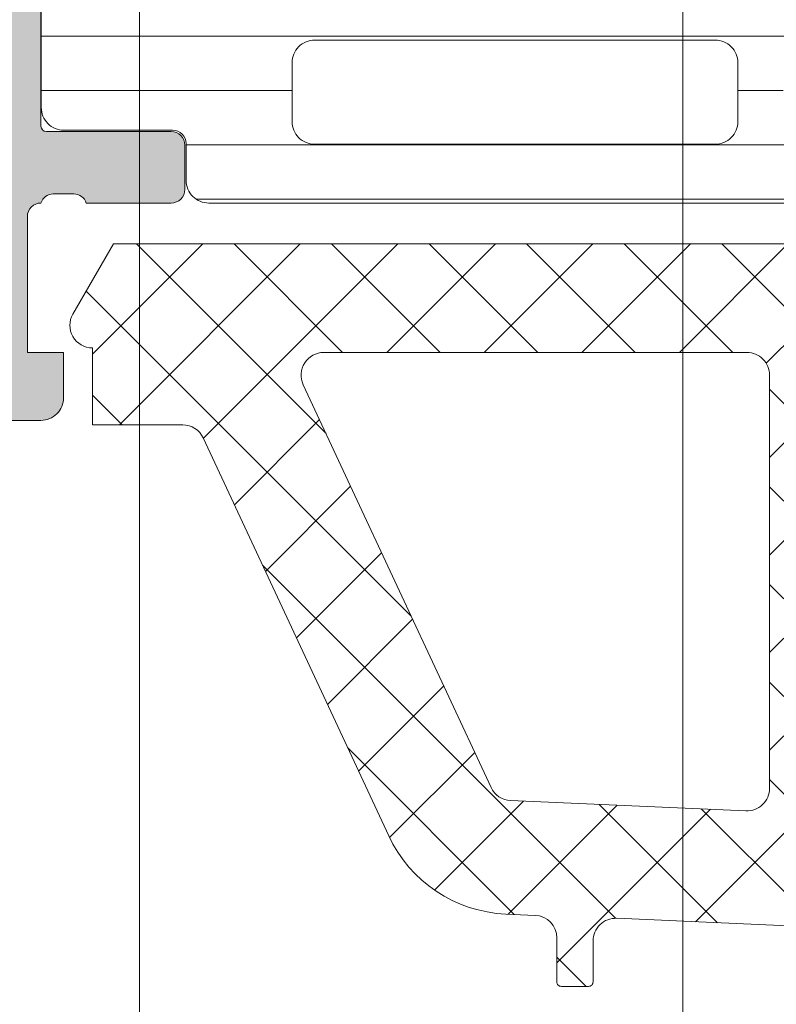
# Model space of a CAD drawing. Header units: millimetres. Extents: x 213386 to 506888, y 183055 to 450952.
# Tile 412 of 656: x 399549 to 399566, y 297342 to 297363. Entities that reach past the tile are written whole.
import ezdxf

# ---------------------------------------------------------------- set-up
doc = ezdxf.new("R2010")
doc.units = ezdxf.units.MM
doc.layers.add('FASÁDA DETAILNÍ', color=255, linetype='Continuous', lineweight=0)
pattern_1 = [(135, (397960.6382589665, 280090.7056870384), (-1.077630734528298, -1.077630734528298), []), (225, (397960.6382589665, 280090.7056870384), (1.077630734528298, -1.077630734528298), [])]

msp = doc.modelspace()

# ---------------------------------------------------------------- hatches: boundary and pattern name
at = {"layer": 'FASÁDA DETAILNÍ'}
h = msp.add_hatch(color=256, dxfattribs=at)
edge = h.paths.add_edge_path()
edge.add_arc((399549.5763265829, 297377.5161423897), 0.120000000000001, 90.0000000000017, 180.0000000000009, ccw=False)
edge.add_line((399549.5763265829, 297377.6361423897), (399552.3363245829, 297377.6361423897))
edge.add_arc((399552.3363245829, 297377.9361423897), 0.3000000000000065, 270, 359.9999999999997)
edge.add_line((399552.6363245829, 297377.9361423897), (399552.6363245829, 297378.9161167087))
edge.add_arc((399552.3363245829, 297378.9161167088), 0.3000000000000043, -8.905553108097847e-14, 90.00000000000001)
edge.add_line((399552.3363245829, 297379.2161167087), (399550.4563135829, 297379.2161167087))
edge.add_arc((399550.1887702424, 297379.2949838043), 0.2789255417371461, -91.16287007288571, -16.42459455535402, ccw=False)
edge.add_line((399550.1831095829, 297379.0161157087), (399549.7295155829, 297379.0161157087))
edge.add_arc((399549.723847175, 297379.2949531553), 0.2788950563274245, -163.58012358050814, -88.83541062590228, ccw=False)
edge.add_line((399549.4563265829, 297379.2161167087), (399549.4563265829, 297380.0162914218))
edge.add_arc((399548.4563265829, 297380.0162914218), 0.9999999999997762, -1.276038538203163e-11, 89.9999999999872)
edge.add_line((399548.4563265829, 297381.0162914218), (399544.9563192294, 297381.0162914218))
edge.add_arc((399544.9563390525, 297380.0162715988), 1.000019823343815, 90.00113576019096, 179.9988642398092)
edge.add_line((399543.9563192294, 297380.0162914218), (399543.9563192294, 297379.5162914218))
edge.add_line((399543.9563192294, 297379.5162914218), (399546.4563192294, 297379.5162914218))
edge.add_arc((399546.4562738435, 297378.516246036), 1.000045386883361, 0.0026002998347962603, 89.99739970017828, ccw=False)
edge.add_line((399547.4563192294, 297378.5162914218), (399547.4563192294, 297377.2162731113))
edge.add_arc((399546.4562667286, 297377.2163256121), 1.000052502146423, -89.99699208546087, -0.0030079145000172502, ccw=False)
edge.add_line((399546.4563192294, 297376.2162731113), (399539.4563192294, 297376.2162731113))
edge.add_arc((399538.9563192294, 297376.7413948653), 0.7250881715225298, -133.5961838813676, -46.40381611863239, ccw=False)
edge.add_line((399538.4563192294, 297376.2162731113), (399532.4222310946, 297376.2162731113))
edge.add_arc((399532.4222835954, 297377.2163256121), 1.000052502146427, 180.0030079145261, 269.9969920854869, ccw=False)
edge.add_line((399531.4222310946, 297377.2162731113), (399531.4222310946, 297378.5162914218))
edge.add_arc((399532.4222764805, 297378.516246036), 1.000045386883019, 90.00260029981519, 179.9973997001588, ccw=False)
edge.add_line((399532.4222310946, 297379.5162914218), (399533.9563192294, 297379.5162914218))
edge.add_line((399533.9563192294, 297379.5162914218), (399533.9563192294, 297380.1162975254))
edge.add_line((399533.9563192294, 297380.1162975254), (399532.8563131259, 297381.2162731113))
edge.add_line((399532.8563131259, 297381.2162731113), (399529.4563192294, 297381.2162731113))
edge.add_line((399529.4563192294, 297381.2162731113), (399529.4563192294, 297354.2163722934))
edge.add_line((399529.4563192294, 297354.2163722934), (399532.8563131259, 297354.2163722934))
edge.add_line((399532.8563131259, 297354.2163722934), (399533.9563192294, 297355.3163478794))
edge.add_line((399533.9563192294, 297355.3163478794), (399533.9563192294, 297355.9163539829))
edge.add_line((399533.9563192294, 297355.9163539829), (399532.4222310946, 297355.9163539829))
edge.add_arc((399532.4222764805, 297356.9163993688), 1.000045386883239, 180.0026002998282, 269.99739970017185, ccw=False)
edge.add_line((399531.4222310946, 297356.9163539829), (399531.4222310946, 297358.2163722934))
edge.add_arc((399532.4222835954, 297358.2163197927), 1.000052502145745, 90.0030079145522, 179.996992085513, ccw=False)
edge.add_line((399532.4222310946, 297359.2163722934), (399538.4563192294, 297359.2163722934))
edge.add_arc((399538.9563192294, 297358.6912505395), 0.7250881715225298, 46.40381611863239, 133.5961838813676, ccw=False)
edge.add_line((399539.4563192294, 297359.2163722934), (399546.4563192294, 297359.2163722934))
edge.add_arc((399546.4562667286, 297358.2163197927), 1.000052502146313, 0.0030079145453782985, 89.99699208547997, ccw=False)
edge.add_line((399547.4563192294, 297358.2163722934), (399547.4563192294, 297356.9163539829))
edge.add_arc((399546.4562738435, 297356.9163993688), 1.000045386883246, -89.9973997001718, -0.0026002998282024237, ccw=False)
edge.add_line((399546.4563192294, 297355.9163539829), (399543.9563192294, 297355.9163539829))
edge.add_line((399543.9563192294, 297355.9163539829), (399543.9563192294, 297355.4163539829))
edge.add_arc((399544.9563390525, 297355.4163738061), 1.000019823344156, 180.0011357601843, 269.9988642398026)
edge.add_line((399544.9563192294, 297354.4163539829), (399549.4563192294, 297354.4163539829))
edge.add_arc((399549.4563295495, 297354.9163436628), 0.4999896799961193, 269.9988173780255, 360.0011826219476)
edge.add_line((399549.9563192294, 297354.9163539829), (399549.9563192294, 297355.9163539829))
edge.add_line((399549.9563192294, 297355.9163539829), (399549.1563161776, 297355.9163539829))
edge.add_line((399549.1563161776, 297355.9163539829), (399549.1563161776, 297358.9163692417))
edge.add_arc((399549.4563238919, 297358.9163719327), 0.3000077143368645, 89.99948607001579, 180.0005139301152, ccw=False)
edge.add_arc((399549.723847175, 297359.1375432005), 0.2788950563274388, 88.83541062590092, 163.5801235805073, ccw=False)
edge.add_line((399549.7295155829, 297359.416380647), (399550.1831095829, 297359.416380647))
edge.add_arc((399550.1887702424, 297359.1375125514), 0.2789255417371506, 16.424594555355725, 91.16287007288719, ccw=False)
edge.add_line((399550.456313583, 297359.216379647), (399552.336324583, 297359.216379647))
edge.add_arc((399552.3363245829, 297359.516379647), 0.3000000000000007, 269.9999999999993, 359.9999999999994)
edge.add_line((399552.6363245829, 297359.516379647), (399552.6363245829, 297360.4963539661))
edge.add_arc((399552.3363245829, 297360.4963539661), 0.3000000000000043, 1.272221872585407e-14, 90.00000000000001)
edge.add_line((399552.3363245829, 297360.7963539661), (399549.5763265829, 297360.7963539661))
edge.add_arc((399549.5763265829, 297360.9163539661), 0.1200000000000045, 180, 269.9999999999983, ccw=False)
edge.add_line((399549.4563265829, 297360.9163539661), (399549.4563265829, 297365.216379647))
edge.add_arc((399549.9563265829, 297365.216379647), 0.4999999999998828, 90.00000000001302, 180.0000000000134, ccw=False)
edge.add_line((399549.9563265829, 297365.716379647), (399550.6563265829, 297365.716379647))
edge.add_line((399550.6563265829, 297365.716379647), (399553.0491469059, 297364.3348841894))
edge.add_arc((399553.1182067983, 297364.4544994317), 0.1381197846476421, 239.9999999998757, 367.702437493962)
edge.add_arc((399548.2768555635, 297364.0068810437), 4.999999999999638, 5.34922800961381, 71.29059925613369)
edge.add_arc((399550.0410817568, 297369.2162481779), 0.5000000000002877, 108.70940074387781, 251.29059925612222, ccw=False)
edge.add_arc((399548.2768555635, 297374.4256153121), 4.999999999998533, -71.29059925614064, -5.349228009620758)
edge.add_arc((399553.1182067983, 297373.9779969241), 0.1381197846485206, -7.702437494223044, 119.9999999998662)
edge.add_line((399553.0491469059, 297374.0976121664), (399550.6563265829, 297372.7161167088))
edge.add_line((399550.6563265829, 297372.7161167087), (399549.9563265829, 297372.7161167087))
edge.add_arc((399549.9563265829, 297373.2161167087), 0.5000000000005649, 179.9999999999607, 269.99999999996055, ccw=False)
edge.add_line((399549.4563265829, 297373.2161167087), (399549.4563265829, 297377.5161423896))
edge = h.paths.add_edge_path(flags=16)
edge.add_arc((399531.5563253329, 297362.216364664), 0.5, 180, 270, ccw=False)
edge.add_line((399531.0563253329, 297362.216364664), (399531.0563253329, 297374.2162731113))
edge.add_arc((399531.5563253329, 297374.2162731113), 0.5, 90, 180, ccw=False)
edge.add_line((399531.5563253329, 297374.7162731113), (399547.2563070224, 297374.7162731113))
edge.add_arc((399547.2563070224, 297374.2162731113), 0.5, 0, 90, ccw=False)
edge.add_line((399547.7563070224, 297374.2162731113), (399547.7563070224, 297362.216364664))
edge.add_arc((399547.2563070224, 297362.216364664), 0.5, -90, 0, ccw=False)
edge.add_line((399547.2563070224, 297361.716364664), (399545.7563070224, 297361.716364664))
edge.add_line((399545.7563070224, 297361.716364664), (399545.7563070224, 297361.216364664))
edge.add_arc((399545.2563070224, 297361.216364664), 0.5000000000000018, -89.99999999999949, 0, ccw=False)
edge.add_line((399545.2563070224, 297360.716364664), (399533.5563253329, 297360.716364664))
edge.add_arc((399533.5563253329, 297361.216364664), 0.5, 180, 269.9999999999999, ccw=False)
edge.add_line((399533.0563253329, 297361.216364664), (399533.0563253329, 297361.716364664))
edge.add_line((399533.0563253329, 297361.716364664), (399531.5563253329, 297361.716364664))
h = msp.add_hatch(dxfattribs=at)
h.set_pattern_fill('LINIE', color=256, scale=1.2, angle=180, style=0)
h.set_pattern_definition([(180, (399592.5809322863, 297378.4992352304), (-1.469551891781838e-16, -1.2), [])])
edge = h.paths.add_edge_path()
edge.add_arc((399589.0462359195, 297360.5254627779), 0.2999999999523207, 89.9979246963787, 179.9979247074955)
edge.add_line((399588.7462359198, 297360.5254736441), (399588.7462072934, 297359.7151423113))
edge.add_arc((399588.2462099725, 297359.7151577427), 0.4999973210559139, 269.99761771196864, 359.9982316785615, ccw=False)
edge.add_line((399588.2461891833, 297359.215160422), (399587.4051169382, 297359.213839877))
edge.add_arc((399587.4051169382, 297359.0138398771), 0.1999999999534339, 90, 180.0000000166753)
edge.add_line((399587.2051169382, 297359.013839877), (399587.2051169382, 297354.9138398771))
edge.add_arc((399586.7051169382, 297354.9138398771), 0.5, -90, 0, ccw=False)
edge.add_line((399586.7051169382, 297354.4138398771), (399585.8743677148, 297354.4138398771))
edge.add_arc((399585.8743677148, 297355.4138398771), 1, 194.9999999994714, 270, ccw=False)
edge.add_line((399584.9084418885, 297355.155020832), (399584.7051169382, 297355.9138398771))
edge.add_line((399584.7051169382, 297355.9138398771), (399585.7051169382, 297355.9138398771))
edge.add_line((399585.7051169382, 297355.9138398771), (399585.7051169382, 297358.213839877))
edge.add_arc((399584.7009904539, 297358.2121306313), 1.004127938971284, 0.09753001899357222, 89.76591227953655)
edge.add_line((399584.7050929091, 297359.2162501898), (399581.705214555, 297359.2162501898))
edge.add_arc((399581.7092429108, 297358.2121308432), 1.004127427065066, 90.22985968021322, 179.9024820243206)
edge.add_line((399580.7051169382, 297358.213839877), (399580.7051169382, 297355.9138398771))
edge.add_line((399580.7051169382, 297355.9138398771), (399581.7051169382, 297355.9138398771))
edge.add_line((399581.7051169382, 297355.9138398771), (399581.5017919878, 297355.155020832))
edge.add_arc((399580.5358661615, 297355.4138398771), 0.9999999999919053, 270, 345.00000000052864, ccw=False)
edge.add_line((399580.5358661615, 297354.4138398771), (399579.7051169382, 297354.4138398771))
edge.add_arc((399579.7051169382, 297354.9138398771), 0.5, 180, 270, ccw=False)
edge.add_line((399579.2051169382, 297354.9138398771), (399579.2051169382, 297359.013839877))
edge.add_arc((399579.0009438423, 297359.0121113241), 0.2041804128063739, 0.4850610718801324, 88.84413106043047)
edge.add_line((399579.0050626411, 297359.2162501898), (399553.1636958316, 297359.2162731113))
edge.add_arc((399553.163711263, 297359.7162704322), 0.4999973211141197, 179.9976177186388, 269.9982316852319, ccw=False)
edge.add_line((399552.6637139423, 297359.7162912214), (399552.6637425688, 297360.5266225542))
edge.add_arc((399552.3637425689, 297360.5266334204), 0.3000000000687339, 359.9979247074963, 449.9979246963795)
edge.add_line((399552.3637534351, 297360.8266334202), (399549.9637550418, 297360.8263883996))
edge.add_arc((399549.9637705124, 297361.3263843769), 0.4999959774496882, 179.9976222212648, 269.99822718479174, ccw=False)
edge.add_line((399549.4637745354, 297361.3264051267), (399549.4639011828, 297364.8029466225))
edge.add_arc((399550.4537141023, 297364.6606001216), 0.99999607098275, 57.27090860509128, 171.8163166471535, ccw=False)
edge.add_line((399550.9943794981, 297365.5018331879), (399553.2779885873, 297364.1832807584))
edge.add_arc((399553.5280042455, 297364.6162844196), 0.4999999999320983, 239.9979280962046, 269.9978647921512)
edge.add_line((399553.5279856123, 297364.11628442), (399587.8822543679, 297364.1151981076))
edge.add_arc((399587.8822719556, 297364.6151981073), 0.500000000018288, 269.9979846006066, 299.9979212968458)
edge.add_line((399588.1322562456, 297364.1821763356), (399590.4159608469, 297365.5005633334))
edge.add_arc((399590.956565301, 297364.6592911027), 0.9999960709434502, 8.179532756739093, 122.72494080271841, ccw=False)
edge.add_line((399591.9463885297, 297364.8015658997), (399591.9462618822, 297361.3250244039))
edge.add_arc((399591.446265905, 297361.3250398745), 0.4999959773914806, 269.9976222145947, 359.9982271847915, ccw=False)
edge.add_line((399591.4462451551, 297360.8250438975), (399589.0462467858, 297360.8254627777))
edge = h.paths.add_edge_path(flags=16)
edge.add_line((399564.8551231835, 297361.0157383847), (399564.8551231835, 297362.3157324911))
edge.add_arc((399564.3551268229, 297362.3157361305), 0.4999963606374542, 359.9995829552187, 450.0004170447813)
edge.add_line((399564.3551231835, 297362.8157324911), (399555.505129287, 297362.8157324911))
edge.add_arc((399555.5051256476, 297362.3157361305), 0.4999963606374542, 89.99958295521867, 180.0004170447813)
edge.add_line((399555.005129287, 297362.3157324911), (399555.005129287, 297361.0157383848))
edge.add_arc((399555.5051292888, 297361.015721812), 0.5000000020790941, 179.9981009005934, 269.9999997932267)
edge.add_line((399555.505129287, 297360.5157218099), (399564.3551231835, 297360.5157218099))
edge.add_arc((399564.3551231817, 297361.015721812), 0.5000000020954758, 270.0000002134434, 360.0018990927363)
edge = h.paths.add_edge_path(flags=16)
edge.add_arc((399575.0551292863, 297361.0157218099), 0.5, 270, 360)
edge.add_line((399575.5551292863, 297361.0157218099), (399575.5551292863, 297362.3157324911))
edge.add_arc((399575.0551292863, 297362.3157324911), 0.5, 0, 90)
edge.add_line((399575.0551292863, 297362.8157324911), (399566.3551231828, 297362.8157324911))
edge.add_arc((399566.3551231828, 297362.3157324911), 0.5, 90, 180)
edge.add_line((399565.8551231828, 297362.3157324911), (399565.8551231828, 297361.0157218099))
edge.add_arc((399566.3551231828, 297361.0157218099), 0.5, 180, 270)
edge.add_line((399566.3551231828, 297360.5157218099), (399575.0551292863, 297360.5157218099))
edge = h.paths.add_edge_path(flags=16)
edge.add_arc((399577.0551256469, 297362.3157361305), 0.4999963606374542, 89.99958295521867, 180.0004170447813)
edge.add_line((399576.5551292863, 297362.3157324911), (399576.5551292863, 297361.0157383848))
edge.add_arc((399577.0551292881, 297361.015721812), 0.5000000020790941, 179.9981009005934, 269.9999997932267)
edge.add_line((399577.0551292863, 297360.5157218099), (399585.9051384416, 297360.5157218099))
edge.add_arc((399585.9051384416, 297361.0157065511), 0.4999847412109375, 270, 360)
edge.add_line((399586.4051231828, 297361.0157065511), (399586.4051231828, 297362.3157172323))
edge.add_arc((399585.905107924, 297362.3157172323), 0.5000152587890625, 0, 90)
edge.add_line((399585.905107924, 297362.8157324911), (399577.0551292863, 297362.8157324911))
h = msp.add_hatch(dxfattribs=at)
h.set_pattern_fill('ANSI37', color=256, scale=0.48, angle=90, style=0)
h.set_pattern_definition(pattern_1)
edge = h.paths.add_edge_path(flags=16)
edge.add_line((399582.8575962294, 297354.8805672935), (399582.7578522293, 297356.2734212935))
edge.add_arc((399583.3563191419, 297356.3162787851), 0.5999995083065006, 89.99999164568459, 184.0960805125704, ccw=False)
edge.add_arc((399583.3563193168, 297356.3162787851), 0.5999995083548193, -4.096080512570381, 90.00000835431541, ccw=False)
edge.add_line((399583.9547862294, 297356.2734212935), (399583.8550422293, 297354.8805672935))
edge.add_arc((399583.3563192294, 297354.9162817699), 0.5000001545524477, 184.0960643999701, 355.90393560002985, ccw=False)
edge = h.paths.add_edge_path(flags=16)
edge.add_arc((399584.9563158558, 297351.716273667), 0.4999996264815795, 89.99995719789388, 180.0000428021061, ccw=False)
edge.add_line((399584.9563162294, 297352.2162732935), (399588.5500012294, 297352.2162732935))
edge.add_arc((399588.5500012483, 297351.7162729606), 0.5000003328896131, -23.218026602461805, 90.00000216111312, ccw=False)
edge.add_line((399589.0095072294, 297351.5191572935), (399586.2936292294, 297345.1880552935))
edge.add_arc((399585.8341238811, 297345.3851712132), 0.4999998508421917, 267.4998893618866, 336.7819182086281, ccw=False)
edge.add_line((399585.8123132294, 297344.8856472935), (399584.9345062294, 297344.9239732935))
edge.add_arc((399584.9563157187, 297345.423496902), 0.4999994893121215, 179.9999551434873, 267.5000208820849, ccw=False)
edge.add_line((399584.4563162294, 297345.4234972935), (399584.4563162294, 297351.7162732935))
edge = h.paths.add_edge_path(flags=16)
edge.add_line((399559.4023972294, 297346.3081112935), (399555.2537272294, 297355.2049642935))
edge.add_arc((399555.7068809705, 297355.4162734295), 0.4999998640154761, 89.99997033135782, 205.0000079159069, ccw=False)
edge.add_line((399555.7068812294, 297355.9162732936), (399565.0563162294, 297355.9162732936))
edge.add_arc((399565.0563166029, 297355.4162736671), 0.4999996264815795, -4.280210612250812e-05, 90.00004280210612, ccw=False)
edge.add_line((399565.5563162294, 297355.4162732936), (399565.5563162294, 297346.2923502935))
edge.add_arc((399565.0563161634, 297346.2923504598), 0.5000000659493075, 267.4999727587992, 359.9999809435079, ccw=False)
edge.add_line((399565.0345062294, 297345.7928262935), (399559.8337422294, 297346.0198962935))
edge.add_arc((399559.8555519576, 297346.5194216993), 0.5000012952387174, 205.000091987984, 267.500002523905, ccw=False)
edge = h.paths.add_edge_path(flags=16)
edge.add_arc((399568.2563158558, 297355.4162736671), 0.4999996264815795, 89.99995719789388, 180.0000428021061, ccw=False)
edge.add_line((399568.2563162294, 297355.9162732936), (399575.4563162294, 297355.9162732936))
edge.add_arc((399575.4563166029, 297355.4162736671), 0.4999996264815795, -4.280210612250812e-05, 90.00004280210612, ccw=False)
edge.add_line((399575.9563162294, 297355.4162732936), (399575.9563162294, 297354.2162732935))
edge.add_arc((399577.9563147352, 297354.2162717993), 1.99999850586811, 179.9999571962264, 270.0000428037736)
edge.add_line((399577.9563162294, 297352.2162732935), (399581.7563162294, 297352.2162732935))
edge.add_arc((399581.7563166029, 297351.716273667), 0.4999996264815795, -4.280210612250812e-05, 90.00004280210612, ccw=False)
edge.add_line((399582.2563162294, 297351.7162732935), (399582.2563162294, 297345.5632122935))
edge.add_arc((399581.7563161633, 297345.5632124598), 0.5000000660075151, 267.499972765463, 359.999980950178, ccw=False)
edge.add_line((399581.7345062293, 297345.0636882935), (399576.2345062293, 297345.3038232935))
edge.add_arc((399576.2563157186, 297345.8033469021), 0.4999994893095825, 179.9999551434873, 267.50002088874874, ccw=False)
edge.add_line((399575.7563162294, 297345.8033472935), (399575.7563162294, 297351.1162732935))
edge.add_arc((399574.6563162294, 297351.1162732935), 1.099999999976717, 0, 180)
edge.add_line((399573.5563162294, 297351.1162732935), (399573.5563162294, 297345.9430622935))
edge.add_arc((399573.0563161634, 297345.9430624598), 0.5000000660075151, 267.4999727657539, 359.9999809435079, ccw=False)
edge.add_line((399573.0345062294, 297345.4435382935), (399568.2345062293, 297345.6531112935))
edge.add_arc((399568.2563157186, 297346.152634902), 0.4999994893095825, 179.9999551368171, 267.50002088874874, ccw=False)
edge.add_line((399567.7563162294, 297346.1526352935), (399567.7563162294, 297355.4162732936))
edge = h.paths.add_edge_path()
edge.add_line((399553.0432632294, 297354.0298162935), (399557.1411122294, 297345.2419502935))
edge.add_ellipse((399559.8600375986, 297346.5098077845), major_axis=(-3.000002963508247, 0), ratio=1, start_angle=25.00003062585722, end_angle=87.49994116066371)
edge.add_line((399559.7291762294, 297343.5126602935), (399560.3781262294, 297343.4843262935))
edge.add_ellipse((399560.35631674, 297342.984802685), major_axis=(-0.4999994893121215, 0), ratio=1, start_angle=179.9999551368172, end_angle=267.500020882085, ccw=False)
edge.add_line((399560.8563162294, 297342.9848022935), (399560.8563162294, 297342.0162732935))
edge.add_ellipse((399560.9563161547, 297342.0162732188), major_axis=(-0.09999992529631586, 0), ratio=1, start_angle=-4.278876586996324e-05, end_angle=90.00004278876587)
edge.add_line((399560.9563162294, 297341.9162732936), (399561.5563162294, 297341.9162732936))
edge.add_ellipse((399561.5563163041, 297342.0162732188), major_axis=(-0.09999992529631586, 0), ratio=1, start_angle=89.99995721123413, end_angle=180.0000427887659)
edge.add_line((399561.6563162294, 297342.0162732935), (399561.6563162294, 297342.9193112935))
edge.add_ellipse((399562.1563162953, 297342.9193111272), major_axis=(-0.5000000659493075, 0), ratio=1, start_angle=267.49997275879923, end_angle=359.9999809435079, ccw=False)
edge.add_line((399562.1781262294, 297343.4188352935), (399571.0784202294, 297343.0249972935))
edge.add_ellipse((399571.0563161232, 297342.5254860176), major_axis=(-0.5000001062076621, 0), ratio=1, start_angle=179.9999170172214, end_angle=267.46623077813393, ccw=False)
edge.add_line((399571.5563162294, 297342.5254852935), (399571.5563162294, 297341.9162732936))
edge.add_ellipse((399571.6563161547, 297341.9162732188), major_axis=(-0.0999999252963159, 0), ratio=1, start_angle=-4.28221165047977e-05, end_angle=90.00004278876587)
edge.add_line((399571.6563162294, 297341.8162732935), (399572.2563162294, 297341.8162732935))
edge.add_ellipse((399572.2563163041, 297341.9162732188), major_axis=(-0.0999999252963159, 0), ratio=1, start_angle=89.9999571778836, end_angle=180.0000428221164)
edge.add_line((399572.3563162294, 297341.9162732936), (399572.3563162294, 297342.4458352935))
edge.add_ellipse((399572.8563167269, 297342.4458355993), major_axis=(-0.5000004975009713, 0), ratio=1, start_angle=-92.53369799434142, end_angle=3.5038035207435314e-05, ccw=False)
edge.add_line((399572.8784202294, 297342.9453472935), (399584.4186452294, 297342.4346912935))
edge.add_ellipse((399584.3968356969, 297341.9351666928), major_axis=(-0.5000004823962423, 0), ratio=1, start_angle=176.7829426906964, end_angle=267.50002091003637, ccw=False)
edge.add_line((399584.8960482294, 297341.9071072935), (399584.6074852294, 297336.7733642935))
edge.add_ellipse((399584.1970672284, 297336.888919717), major_axis=(-0.4263754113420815, 0), ratio=1, start_angle=20.758972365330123, end_angle=164.2751455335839, ccw=False)
edge.add_line((399583.7983722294, 297336.7377962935), (399583.7996122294, 297336.9703992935))
edge.add_line((399583.7996122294, 297336.9703992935), (399584.0977502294, 297338.8529782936))
edge.add_line((399584.0977502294, 297338.8529782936), (399583.6973242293, 297341.7022632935))
edge.add_ellipse((399583.4002436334, 297341.6605126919), major_axis=(-0.2999999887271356, 0), ratio=1, start_angle=187.9997440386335, end_angle=304.5977463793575)
edge.add_ellipse((399584.9333570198, 297339.4379416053), major_axis=(-3.000047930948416, 0), ratio=1, start_angle=-55.40235871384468, end_angle=18.00842458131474)
edge.add_line((399582.0802782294, 297338.5104562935), (399582.7138542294, 297336.2555652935))
edge.add_ellipse((399583.4890667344, 297336.4164948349), major_axis=(-0.791740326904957, 0), ratio=1, start_angle=11.72768979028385, end_angle=83.20165374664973)
edge.add_line((399583.3953442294, 297335.6303212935), (399584.4535542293, 297335.6291002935))
edge.add_ellipse((399584.3244299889, 297336.8081865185), major_axis=(-1.186135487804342, 0), ratio=1, start_angle=96.24967815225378, end_angle=161.3444235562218)
edge.add_line((399585.4482442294, 297336.4287672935), (399586.5425772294, 297339.6701072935))
edge.add_line((399586.5425772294, 297339.6701072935), (399589.4323552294, 297347.7199022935))
edge.add_line((399589.4323552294, 297347.7199022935), (399593.7651642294, 297357.6177792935))
edge.add_ellipse((399593.3061552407, 297357.81604936), major_axis=(-0.5000002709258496, 0), ratio=1, start_angle=156.6379505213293, end_angle=269.933423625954)
edge.add_line((399593.3067362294, 297358.3160492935), (399592.7600352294, 297358.3166842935))
edge.add_ellipse((399592.7594549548, 297357.8166841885), major_axis=(-0.5000004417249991, 0), ratio=1, start_angle=269.9335054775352, end_angle=336.0791754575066)
edge.add_line((399592.3024012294, 297358.0194212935), (399590.9006452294, 297354.8154182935))
edge.add_ellipse((399589.984504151, 297355.2162726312), major_axis=(-0.9999993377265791, 0), ratio=1, start_angle=89.99994719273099, end_angle=156.3683852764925, ccw=False)
edge.add_line((399589.9845032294, 297354.2162732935), (399584.7565612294, 297354.2162732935))
edge.add_line((399584.7565612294, 297354.2162732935), (399584.7565522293, 297356.0157522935))
edge.add_line((399584.7565522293, 297356.0157522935), (399585.2713532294, 297356.1536942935))
edge.add_ellipse((399585.1565879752, 297356.4308483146), major_axis=(-0.2999756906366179, 0), ratio=1, start_angle=112.4937002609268, end_angle=202.5035666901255)
edge.add_line((399585.4337222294, 297356.5456612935), (399584.5845552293, 297357.8157882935))
edge.add_ellipse((399583.718691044, 297357.3160675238), major_axis=(-0.9997207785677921, 0), ratio=1, start_angle=209.9907606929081, end_angle=270.0076118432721)
edge.add_line((399583.7185582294, 297358.3157882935), (399582.9941972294, 297358.3157572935))
edge.add_ellipse((399582.9944052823, 297357.3160194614), major_axis=(-0.9997378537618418, 0), ratio=1, start_angle=270.0119236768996, end_angle=330.0086750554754)
edge.add_line((399582.1285312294, 297357.8157572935), (399581.2793642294, 297356.5456612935))
edge.add_ellipse((399581.5565117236, 297356.4308494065), major_axis=(-0.2999875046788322, 0), ratio=1, start_angle=-22.50240615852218, end_angle=67.501396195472)
edge.add_line((399581.4417182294, 297356.1536942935), (399581.9565342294, 297356.0157222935))
edge.add_line((399581.9565342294, 297356.0157222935), (399581.9565422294, 297354.2162732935))
edge.add_line((399581.9565422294, 297354.2162732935), (399578.7563152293, 297354.2162732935))
edge.add_ellipse((399578.7563150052, 297354.5162730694), major_axis=(-0.2999997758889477, 0), ratio=1, start_angle=-4.281099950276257e-05, end_angle=90.00004279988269, ccw=False)
edge.add_line((399578.4563152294, 297354.5162732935), (399578.4563152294, 297357.8162692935))
edge.add_ellipse((399577.9563156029, 297357.8162696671), major_axis=(-0.4999996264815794, 0), ratio=1, start_angle=179.9999571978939, end_angle=270.0000428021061)
edge.add_line((399577.9563152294, 297358.3162692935), (399551.0586932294, 297358.3162692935))
edge.add_line((399551.0586932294, 297358.3162692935), (399550.1635752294, 297356.7658772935))
edge.add_ellipse((399550.5965877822, 297356.5158772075), major_axis=(-0.4999999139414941, 0), ratio=1, start_angle=-30.00001707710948, end_angle=89.99993664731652)
edge.add_line((399550.5965872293, 297356.0158772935), (399550.5965872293, 297354.3185062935))
edge.add_line((399550.5965872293, 297354.3185062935), (399552.5901092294, 297354.3185062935))
edge.add_ellipse((399552.590109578, 297353.8185060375), major_axis=(-0.5000002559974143, 0), ratio=1, start_angle=205.000128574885, end_angle=270.000039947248, ccw=False)
h = msp.add_hatch(dxfattribs=at)
h.set_pattern_fill('ANSI37', color=256, scale=0.48, angle=90, style=0)
h.set_pattern_definition(pattern_1)
edge = h.paths.add_edge_path(flags=16)
edge.add_line((399582.8575962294, 297354.8805671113), (399582.7578522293, 297356.2734211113))
edge.add_arc((399583.3563191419, 297356.3162786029), 0.5999995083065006, 89.99999164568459, 184.0960805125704, ccw=False)
edge.add_arc((399583.3563193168, 297356.3162786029), 0.5999995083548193, -4.096080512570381, 90.00000835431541, ccw=False)
edge.add_line((399583.9547862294, 297356.2734211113), (399583.8550422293, 297354.8805671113))
edge.add_arc((399583.3563192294, 297354.9162815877), 0.5000001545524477, 184.0960643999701, 355.90393560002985, ccw=False)
edge = h.paths.add_edge_path(flags=16)
edge.add_arc((399584.9563158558, 297351.7162734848), 0.4999996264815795, 89.99995719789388, 180.0000428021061, ccw=False)
edge.add_line((399584.9563162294, 297352.2162731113), (399588.5500012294, 297352.2162731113))
edge.add_arc((399588.5500012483, 297351.7162727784), 0.5000003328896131, -23.218026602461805, 90.00000216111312, ccw=False)
edge.add_line((399589.0095072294, 297351.5191571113), (399586.2936292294, 297345.1880551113))
edge.add_arc((399585.8341238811, 297345.385171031), 0.4999998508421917, 267.4998893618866, 336.7819182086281, ccw=False)
edge.add_line((399585.8123132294, 297344.8856471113), (399584.9345062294, 297344.9239731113))
edge.add_arc((399584.9563157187, 297345.4234967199), 0.4999994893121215, 179.9999551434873, 267.5000208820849, ccw=False)
edge.add_line((399584.4563162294, 297345.4234971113), (399584.4563162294, 297351.7162731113))
edge = h.paths.add_edge_path(flags=16)
edge.add_line((399559.4023972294, 297346.3081111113), (399555.2537272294, 297355.2049641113))
edge.add_arc((399555.7068809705, 297355.4162732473), 0.4999998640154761, 89.99997033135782, 205.0000079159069, ccw=False)
edge.add_line((399555.7068812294, 297355.9162731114), (399565.0563162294, 297355.9162731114))
edge.add_arc((399565.0563166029, 297355.4162734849), 0.4999996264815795, -4.280210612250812e-05, 90.00004280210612, ccw=False)
edge.add_line((399565.5563162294, 297355.4162731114), (399565.5563162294, 297346.2923501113))
edge.add_arc((399565.0563161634, 297346.2923502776), 0.5000000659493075, 267.4999727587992, 359.9999809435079, ccw=False)
edge.add_line((399565.0345062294, 297345.7928261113), (399559.8337422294, 297346.0198961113))
edge.add_arc((399559.8555519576, 297346.5194215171), 0.5000012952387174, 205.000091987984, 267.500002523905, ccw=False)
edge = h.paths.add_edge_path(flags=16)
edge.add_arc((399568.2563158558, 297355.4162734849), 0.4999996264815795, 89.99995719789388, 180.0000428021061, ccw=False)
edge.add_line((399568.2563162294, 297355.9162731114), (399575.4563162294, 297355.9162731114))
edge.add_arc((399575.4563166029, 297355.4162734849), 0.4999996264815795, -4.280210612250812e-05, 90.00004280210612, ccw=False)
edge.add_line((399575.9563162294, 297355.4162731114), (399575.9563162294, 297354.2162731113))
edge.add_arc((399577.9563147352, 297354.2162716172), 1.99999850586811, 179.9999571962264, 270.0000428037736)
edge.add_line((399577.9563162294, 297352.2162731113), (399581.7563162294, 297352.2162731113))
edge.add_arc((399581.7563166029, 297351.7162734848), 0.4999996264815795, -4.280210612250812e-05, 90.00004280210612, ccw=False)
edge.add_line((399582.2563162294, 297351.7162731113), (399582.2563162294, 297345.5632121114))
edge.add_arc((399581.7563161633, 297345.5632122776), 0.5000000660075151, 267.499972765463, 359.999980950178, ccw=False)
edge.add_line((399581.7345062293, 297345.0636881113), (399576.2345062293, 297345.3038231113))
edge.add_arc((399576.2563157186, 297345.8033467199), 0.4999994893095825, 179.9999551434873, 267.50002088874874, ccw=False)
edge.add_line((399575.7563162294, 297345.8033471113), (399575.7563162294, 297351.1162731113))
edge.add_arc((399574.6563162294, 297351.1162731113), 1.099999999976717, 0, 180)
edge.add_line((399573.5563162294, 297351.1162731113), (399573.5563162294, 297345.9430621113))
edge.add_arc((399573.0563161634, 297345.9430622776), 0.5000000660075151, 267.4999727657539, 359.9999809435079, ccw=False)
edge.add_line((399573.0345062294, 297345.4435381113), (399568.2345062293, 297345.6531111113))
edge.add_arc((399568.2563157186, 297346.1526347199), 0.4999994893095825, 179.9999551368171, 267.50002088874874, ccw=False)
edge.add_line((399567.7563162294, 297346.1526351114), (399567.7563162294, 297355.4162731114))
edge = h.paths.add_edge_path()
edge.add_line((399553.0432632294, 297354.0298161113), (399557.1411122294, 297345.2419501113))
edge.add_ellipse((399559.8600375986, 297346.5098076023), major_axis=(-3.000002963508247, 0), ratio=1, start_angle=25.00003062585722, end_angle=87.49994116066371)
edge.add_line((399559.7291762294, 297343.5126601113), (399560.3781262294, 297343.4843261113))
edge.add_ellipse((399560.35631674, 297342.9848025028), major_axis=(-0.4999994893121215, 0), ratio=1, start_angle=179.9999551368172, end_angle=267.500020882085, ccw=False)
edge.add_line((399560.8563162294, 297342.9848021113), (399560.8563162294, 297342.0162731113))
edge.add_ellipse((399560.9563161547, 297342.0162730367), major_axis=(-0.09999992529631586, 0), ratio=1, start_angle=-4.278876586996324e-05, end_angle=90.00004278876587)
edge.add_line((399560.9563162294, 297341.9162731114), (399561.5563162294, 297341.9162731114))
edge.add_ellipse((399561.5563163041, 297342.0162730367), major_axis=(-0.09999992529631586, 0), ratio=1, start_angle=89.99995721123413, end_angle=180.0000427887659)
edge.add_line((399561.6563162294, 297342.0162731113), (399561.6563162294, 297342.9193111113))
edge.add_ellipse((399562.1563162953, 297342.919310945), major_axis=(-0.5000000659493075, 0), ratio=1, start_angle=267.49997275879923, end_angle=359.9999809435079, ccw=False)
edge.add_line((399562.1781262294, 297343.4188351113), (399571.0784202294, 297343.0249971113))
edge.add_ellipse((399571.0563161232, 297342.5254858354), major_axis=(-0.5000001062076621, 0), ratio=1, start_angle=179.9999170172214, end_angle=267.46623077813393, ccw=False)
edge.add_line((399571.5563162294, 297342.5254851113), (399571.5563162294, 297341.9162731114))
edge.add_ellipse((399571.6563161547, 297341.9162730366), major_axis=(-0.0999999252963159, 0), ratio=1, start_angle=-4.28221165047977e-05, end_angle=90.00004278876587)
edge.add_line((399571.6563162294, 297341.8162731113), (399572.2563162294, 297341.8162731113))
edge.add_ellipse((399572.2563163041, 297341.9162730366), major_axis=(-0.0999999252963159, 0), ratio=1, start_angle=89.9999571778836, end_angle=180.0000428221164)
edge.add_line((399572.3563162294, 297341.9162731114), (399572.3563162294, 297342.4458351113))
edge.add_ellipse((399572.8563167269, 297342.4458354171), major_axis=(-0.5000004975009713, 0), ratio=1, start_angle=-92.53369799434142, end_angle=3.5038035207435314e-05, ccw=False)
edge.add_line((399572.8784202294, 297342.9453471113), (399584.4186452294, 297342.4346911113))
edge.add_ellipse((399584.3968356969, 297341.9351665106), major_axis=(-0.5000004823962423, 0), ratio=1, start_angle=176.7829426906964, end_angle=267.50002091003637, ccw=False)
edge.add_line((399584.8960482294, 297341.9071071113), (399584.6074852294, 297336.7733641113))
edge.add_ellipse((399584.1970672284, 297336.8889195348), major_axis=(-0.4263754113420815, 0), ratio=1, start_angle=20.758972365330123, end_angle=164.2751455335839, ccw=False)
edge.add_line((399583.7983722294, 297336.7377961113), (399583.7996122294, 297336.9703991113))
edge.add_line((399583.7996122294, 297336.9703991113), (399584.0977502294, 297338.8529781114))
edge.add_line((399584.0977502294, 297338.8529781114), (399583.6973242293, 297341.7022631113))
edge.add_ellipse((399583.4002436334, 297341.6605125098), major_axis=(-0.2999999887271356, 0), ratio=1, start_angle=187.9997440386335, end_angle=304.5977463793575)
edge.add_ellipse((399584.9333570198, 297339.4379414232), major_axis=(-3.000047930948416, 0), ratio=1, start_angle=-55.40235871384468, end_angle=18.00842458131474)
edge.add_line((399582.0802782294, 297338.5104561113), (399582.7138542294, 297336.2555651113))
edge.add_ellipse((399583.4890667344, 297336.4164946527), major_axis=(-0.791740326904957, 0), ratio=1, start_angle=11.72768979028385, end_angle=83.20165374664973)
edge.add_line((399583.3953442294, 297335.6303211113), (399584.4535542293, 297335.6291001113))
edge.add_ellipse((399584.3244299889, 297336.8081863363), major_axis=(-1.186135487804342, 0), ratio=1, start_angle=96.24967815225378, end_angle=161.3444235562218)
edge.add_line((399585.4482442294, 297336.4287671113), (399586.5425772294, 297339.6701071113))
edge.add_line((399586.5425772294, 297339.6701071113), (399589.4323552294, 297347.7199021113))
edge.add_line((399589.4323552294, 297347.7199021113), (399593.7651642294, 297357.6177791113))
edge.add_ellipse((399593.3061552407, 297357.8160491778), major_axis=(-0.5000002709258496, 0), ratio=1, start_angle=156.6379505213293, end_angle=269.933423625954)
edge.add_line((399593.3067362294, 297358.3160491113), (399592.7600352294, 297358.3166841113))
edge.add_ellipse((399592.7594549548, 297357.8166840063), major_axis=(-0.5000004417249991, 0), ratio=1, start_angle=269.9335054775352, end_angle=336.0791754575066)
edge.add_line((399592.3024012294, 297358.0194211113), (399590.9006452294, 297354.8154181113))
edge.add_ellipse((399589.984504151, 297355.216272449), major_axis=(-0.9999993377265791, 0), ratio=1, start_angle=89.99994719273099, end_angle=156.3683852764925, ccw=False)
edge.add_line((399589.9845032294, 297354.2162731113), (399584.7565612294, 297354.2162731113))
edge.add_line((399584.7565612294, 297354.2162731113), (399584.7565522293, 297356.0157521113))
edge.add_line((399584.7565522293, 297356.0157521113), (399585.2713532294, 297356.1536941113))
edge.add_ellipse((399585.1565879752, 297356.4308481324), major_axis=(-0.2999756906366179, 0), ratio=1, start_angle=112.4937002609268, end_angle=202.5035666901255)
edge.add_line((399585.4337222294, 297356.5456611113), (399584.5845552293, 297357.8157881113))
edge.add_ellipse((399583.718691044, 297357.3160673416), major_axis=(-0.9997207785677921, 0), ratio=1, start_angle=209.9907606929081, end_angle=270.0076118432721)
edge.add_line((399583.7185582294, 297358.3157881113), (399582.9941972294, 297358.3157571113))
edge.add_ellipse((399582.9944052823, 297357.3160192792), major_axis=(-0.9997378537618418, 0), ratio=1, start_angle=270.0119236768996, end_angle=330.0086750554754)
edge.add_line((399582.1285312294, 297357.8157571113), (399581.2793642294, 297356.5456611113))
edge.add_ellipse((399581.5565117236, 297356.4308492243), major_axis=(-0.2999875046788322, 0), ratio=1, start_angle=-22.50240615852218, end_angle=67.501396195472)
edge.add_line((399581.4417182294, 297356.1536941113), (399581.9565342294, 297356.0157221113))
edge.add_line((399581.9565342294, 297356.0157221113), (399581.9565422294, 297354.2162731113))
edge.add_line((399581.9565422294, 297354.2162731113), (399578.7563152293, 297354.2162731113))
edge.add_ellipse((399578.7563150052, 297354.5162728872), major_axis=(-0.2999997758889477, 0), ratio=1, start_angle=-4.281099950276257e-05, end_angle=90.00004279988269, ccw=False)
edge.add_line((399578.4563152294, 297354.5162731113), (399578.4563152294, 297357.8162691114))
edge.add_ellipse((399577.9563156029, 297357.8162694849), major_axis=(-0.4999996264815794, 0), ratio=1, start_angle=179.9999571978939, end_angle=270.0000428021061)
edge.add_line((399577.9563152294, 297358.3162691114), (399551.0586932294, 297358.3162691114))
edge.add_line((399551.0586932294, 297358.3162691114), (399550.1635752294, 297356.7658771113))
edge.add_ellipse((399550.5965877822, 297356.5158770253), major_axis=(-0.4999999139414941, 0), ratio=1, start_angle=-30.00001707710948, end_angle=89.99993664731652)
edge.add_line((399550.5965872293, 297356.0158771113), (399550.5965872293, 297354.3185061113))
edge.add_line((399550.5965872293, 297354.3185061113), (399552.5901092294, 297354.3185061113))
edge.add_ellipse((399552.590109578, 297353.8185058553), major_axis=(-0.5000002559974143, 0), ratio=1, start_angle=205.000128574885, end_angle=270.000039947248, ccw=False)

# ---------------------------------------------------------------- linework, layer by layer
for p, q in [((399551.6382310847, 297319.0417735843), (399551.6382310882, 301650.3801178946)), ((399551.638231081, 297319.0417735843), (399551.6382310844, 301650.3801178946)), ((399563.6382310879, 301650.3801178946), (399563.6382310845, 297319.0417735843)), ((399563.6382310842, 301650.3801178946), (399563.6382310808, 297319.0417735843)), ((399551.6382310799, 297319.0417735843), (399551.6382310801, 298286.6543378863)), ((399563.6382310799, 298286.6543378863), (399563.6382310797, 297319.0417735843)), ((399549.4563265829, 297360.9163539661), (399549.4563265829, 297365.216379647)), ((399552.3363245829, 297360.7963539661), (399549.5763265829, 297360.7963539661)), ((399552.6363245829, 297359.516379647), (399552.6363245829, 297360.4963539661)), ((399549.7295155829, 297359.416380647), (399550.1831095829, 297359.416380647)), ((399550.456313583, 297359.216379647), (399552.3363245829, 297359.216379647)), ((399549.1563161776, 297355.9163539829), (399549.1563161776, 297358.9163692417)), ((399549.9563192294, 297355.9163539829), (399549.1563161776, 297355.9163539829)), ((399549.9563192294, 297354.9163539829), (399549.9563192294, 297355.9163539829)), ((399544.9563192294, 297354.4163539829), (399549.4563192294, 297354.4163539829))]:
    msp.add_line(p, q, dxfattribs=at)
msp.add_lwpolyline([(399579.0050626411, 297359.2162501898), (399553.1636958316, 297359.2162731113, -0.4142167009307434), (399552.6637139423, 297359.7162912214), (399552.6637425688, 297360.5266225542, 0.414213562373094), (399552.3637534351, 297360.8266334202), (399549.9637550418, 297360.8263883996, -0.414216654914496), (399549.4637745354, 297361.3264051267), (399549.4639011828, 297364.8029466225, -0.5460410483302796)], format="xyb", dxfattribs=at)
for points in [[(399564.8551231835, 297361.0157383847), (399564.8551231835, 297362.3157324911, 0.414217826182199), (399564.3551231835, 297362.8157324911), (399555.505129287, 297362.8157324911, 0.4142178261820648), (399555.005129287, 297362.3157324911), (399555.005129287, 297361.0157383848, 0.4142232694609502), (399555.505129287, 297360.5157218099), (399564.3551231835, 297360.5157218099, 0.4142232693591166)], [(399559.4023972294, 297346.3081112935), (399555.2537272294, 297355.2049642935), (399555.2537272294, 297355.2049642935, -0.548619), (399555.7068812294, 297355.9162732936), (399565.0563162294, 297355.9162732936), (399565.0563162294, 297355.9162732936, -0.414214), (399565.5563162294, 297355.4162732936), (399565.5563162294, 297346.2923502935), (399565.5563162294, 297346.2923502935, -0.427052), (399565.0345062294, 297345.7928262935), (399559.8337422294, 297346.0198962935), (399559.8337422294, 297346.0198962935, -0.279675), (399559.4023972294, 297346.3081112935)], [(399559.4023972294, 297346.3081111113), (399555.2537272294, 297355.2049641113), (399555.2537272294, 297355.2049641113, -0.548619), (399555.7068812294, 297355.9162731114), (399565.0563162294, 297355.9162731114), (399565.0563162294, 297355.9162731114, -0.414214), (399565.5563162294, 297355.4162731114), (399565.5563162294, 297346.2923501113), (399565.5563162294, 297346.2923501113, -0.427052), (399565.0345062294, 297345.7928261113), (399559.8337422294, 297346.0198961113), (399559.8337422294, 297346.0198961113, -0.279675), (399559.4023972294, 297346.3081111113)]]:
    msp.add_lwpolyline(points, format="xyb", close=True, dxfattribs=at)
at = {"layer": 'FASÁDA DETAILNÍ', "extrusion": (0, 0, -1)}
for points in [[(-399577.9563152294, 297358.3162692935), (-399551.0586932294, 297358.3162692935), (-399550.1635752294, 297356.7658772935), (-399550.1635752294, 297356.7658772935, -0.57735), (-399550.5965872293, 297356.0158772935), (-399550.5965872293, 297354.3185062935), (-399552.5901092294, 297354.3185062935), (-399552.5901092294, 297354.3185062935, 0.291473), (-399553.0432632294, 297354.0298162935), (-399553.0432632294, 297354.0298162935), (-399557.1411122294, 297345.2419502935), (-399557.1411122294, 297345.2419502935, -0.279675), (-399559.7291762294, 297343.5126602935), (-399560.3781262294, 297343.4843262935), (-399560.3781262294, 297343.4843262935, 0.401491), (-399560.8563162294, 297342.9848022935), (-399560.8563162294, 297342.0162732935), (-399560.8563162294, 297342.0162732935, -0.414214), (-399560.9563162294, 297341.9162732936), (-399561.5563162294, 297341.9162732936), (-399561.5563162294, 297341.9162732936, -0.414214), (-399561.6563162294, 297342.0162732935), (-399561.6563162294, 297342.9193112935), (-399561.6563162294, 297342.9193112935, 0.427052), (-399562.1781262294, 297343.4188352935), (-399571.0784202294, 297343.0249972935)], [(-399577.9563152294, 297358.3162691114), (-399551.0586932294, 297358.3162691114), (-399550.1635752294, 297356.7658771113), (-399550.1635752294, 297356.7658771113, -0.57735), (-399550.5965872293, 297356.0158771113), (-399550.5965872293, 297354.3185061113), (-399552.5901092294, 297354.3185061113), (-399552.5901092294, 297354.3185061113, 0.291473), (-399553.0432632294, 297354.0298161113), (-399553.0432632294, 297354.0298161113), (-399557.1411122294, 297345.2419501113), (-399557.1411122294, 297345.2419501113, -0.279675), (-399559.7291762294, 297343.5126601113), (-399560.3781262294, 297343.4843261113), (-399560.3781262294, 297343.4843261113, 0.401491), (-399560.8563162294, 297342.9848021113), (-399560.8563162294, 297342.0162731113), (-399560.8563162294, 297342.0162731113, -0.414214), (-399560.9563162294, 297341.9162731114), (-399561.5563162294, 297341.9162731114), (-399561.5563162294, 297341.9162731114, -0.414214), (-399561.6563162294, 297342.0162731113), (-399561.6563162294, 297342.9193111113), (-399561.6563162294, 297342.9193111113, 0.427052), (-399562.1781262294, 297343.4188351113), (-399571.0784202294, 297343.0249971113)]]:
    msp.add_lwpolyline(points, format="xyb", dxfattribs=at)
at = {"layer": 'FASÁDA DETAILNÍ'}
for centre, radius, start, end in [((399549.5763265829, 297360.9163539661), 0.1200000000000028, 180, 270), ((399552.3363245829, 297360.4963539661), 0.3000000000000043, 0, 90), ((399549.723847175, 297359.1375432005), 0.2788950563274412, 88.83541062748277, 163.5801235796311), ((399550.1887702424, 297359.1375125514), 0.278925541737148, 16.42459455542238, 91.16287007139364), ((399552.3363245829, 297359.516379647), 0.3000000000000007, 270, 0), ((399549.4563238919, 297358.9163719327), 0.3000077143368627, 89.99948607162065, 180.0005139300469), ((399549.4563295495, 297354.9163436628), 0.4999896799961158, 269.9988173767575, 0.001182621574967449)]:
    msp.add_arc(centre, radius, start, end, dxfattribs=at)

doc.saveas('drawing.dxf')
